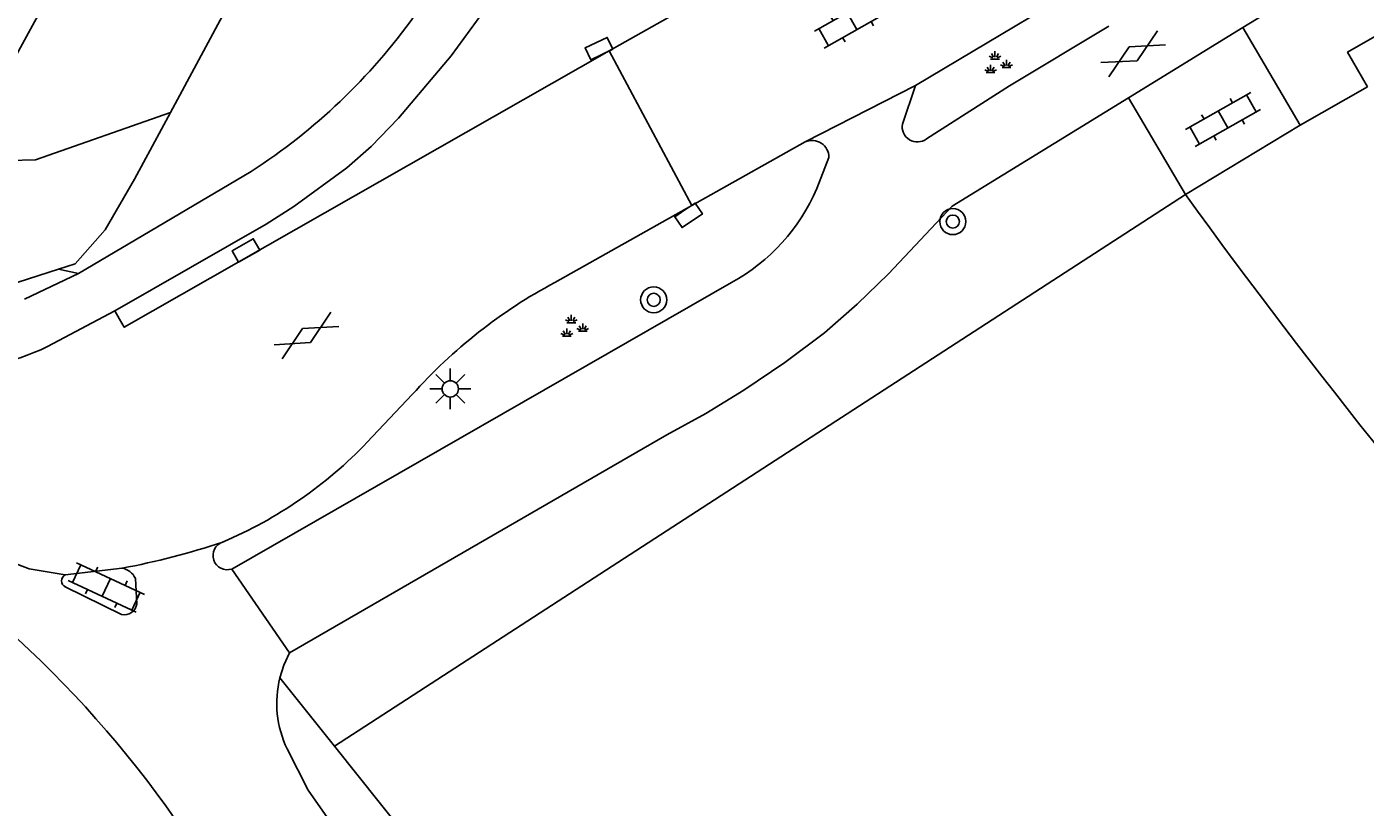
# Model space of a CAD drawing. Extents: x 135999 to 138000, y 396000 to 398501.
# Drawn here: x 136224.02 to 136265.06, y 397695.97 to 397719.9 of the extents above; entities that cross this region are included whole.
import ezdxf

# ---------------------------------------------------------------- set-up
doc = ezdxf.new("R2010")
doc.units = 0
for name, color, linetype in [('gg-knt-BGT kruinlijn', 7, 'Continuous'), ('gg-knt-bronhoudergrens', 7, 'Continuous'), ('gg-knt-verharding', 7, 'Continuous'), ('gg-knt-verharding nz', 7, 'Continuous'), ('gg-kntw-bovenkant insteek waterloop', 7, 'Continuous'), ('gt-grn-groengrens', 7, 'Continuous'), ('gt-grn-weggrens', 7, 'Continuous'), ('gt-symb-boom', 7, 'Continuous'), ('gt-symb-gesloten verharding', 7, 'Continuous'), ('gt-symb-groenvak', 7, 'Continuous'), ('gt-symb-klinker verharding', 7, 'Continuous'), ('gt-symb-kolk', 7, 'Continuous'), ('gt-symb-lichtmast', 7, 'Continuous'), ('gx-grn-maaiveld', 7, 'Continuous')]:
    doc.layers.add(name, color=color, linetype=linetype)

# ---------------------------------------------------------------- blocks, each defined once
blk = doc.blocks.new('gt0-KOLK')
at = {"layer": 'gt-symb-kolk'}
blk.add_lwpolyline([(0, 0), (0.375, 0), (0.375, 0.4), (-0.375, 0.4), (-0.375, 0), (0, 0)], dxfattribs=at)
blk = doc.blocks.new('gt0-GESVH1')
at = {"layer": 'gt-symb-gesloten verharding'}
for p, q in [((-0.992, -0.261), (0.008, 0.239)), ((0.008, -0.261), (-0.992, 0.239)), ((0.008, 0.239), (1.008, -0.261)), ((1.008, 0.239), (0.008, -0.261))]:
    blk.add_line(p, q, dxfattribs=at)
blk = doc.blocks.new('gt0-GRVAK')
at = {"layer": 'gt-symb-groenvak'}
for p, q in [((-0.11, 0.189), (-0.228, 0.24)), ((-0.182, 0.153), (0.088, 0.153)), ((-0.091, 0.211), (-0.156, 0.322)), ((-0.047, 0.214), (-0.047, 0.393)), ((-0.004, 0.211), (0.061, 0.322)), ((0.015, 0.189), (0.133, 0.24)), ((0.262, -0.052), (0.197, 0.059)), ((0.305, -0.049), (0.305, 0.13)), ((0.349, -0.052), (0.414, 0.059)), ((-0.245, -0.228), (-0.363, -0.177)), ((-0.318, -0.264), (-0.047, -0.264)), ((-0.226, -0.206), (-0.291, -0.095)), ((-0.183, -0.203), (-0.183, -0.024)), ((-0.139, -0.206), (-0.074, -0.095)), ((-0.12, -0.228), (-0.002, -0.177)), ((0.243, -0.074), (0.125, -0.023)), ((0.17, -0.11), (0.441, -0.11)), ((0.368, -0.074), (0.486, -0.023))]:
    blk.add_line(p, q, dxfattribs=at)
blk = doc.blocks.new('gt0-BOOM')
at = {"layer": 'gt-symb-boom'}
for radius in [0.4, 0.2]:
    blk.add_circle((0, 0), radius, dxfattribs=at)
blk = doc.blocks.new('gt0-KL1')
at = {"layer": 'gt-symb-klinker verharding'}
for p, q in [((-0.5, 0.3), (-0.5, 0.45)), ((0.5, 0.3), (0.5, 0.45)), ((-1.15, 0.3), (1.15, 0.3)), ((-1, -0.3), (-1, 0.3)), ((0, -0.3), (0, 0.3)), ((1, -0.3), (1, 0.3)), ((-1.15, -0.3), (1.15, -0.3)), ((-0.5, -0.45), (-0.5, -0.3)), ((0.5, -0.45), (0.5, -0.3))]:
    blk.add_line(p, q, dxfattribs=at)
blk = doc.blocks.new('gt0-LMAST')
at = {"layer": 'gt-symb-lichtmast'}
for p, q in [((-0.182, 0.173), (-0.447, 0.438)), ((-0.005, 0.246), (-0.005, 0.621)), ((0.172, 0.173), (0.437, 0.438)), ((-0.255, -0.004), (-0.63, -0.004)), ((-0.182, -0.181), (-0.447, -0.446)), ((-0.005, -0.254), (-0.005, -0.629)), ((0.437, -0.446), (0.172, -0.181)), ((0.245, -0.004), (0.62, -0.004))]:
    blk.add_line(p, q, dxfattribs=at)
blk.add_circle((-0.005, -0.004), 0.25, dxfattribs=at)

msp = doc.modelspace()

# ---------------------------------------------------------------- linework, layer by layer
at = {"layer": 'gg-knt-BGT kruinlijn'}
msp.add_line((136222.774, 397717.353), (136227.349, 397725.681), dxfattribs=at)
at = {"layer": 'gg-knt-bronhoudergrens'}
msp.add_arc((136433.601, 397841.161), 215.112, 215.9889, 226.77279, dxfattribs=at)
at = {"layer": 'gg-knt-verharding'}
for p, q in [((136247.377, 397722.266), (136241.876, 397719.159)), ((136261.312, 397719.876), (136264.989, 397722.135)), ((136251.276, 397718.1), (136255.663, 397720.713)), ((136257.807, 397717.723), (136261.312, 397719.876)), ((136263.069, 397716.882), (136261.312, 397719.876)), ((136244.41, 397714.423), (136241.876, 397719.159)), ((136247.893, 397716.367), (136251.276, 397718.1)), ((136250.871, 397716.917), (136251.276, 397718.1)), ((136257.807, 397717.723), (136259.547, 397714.755)), ((136259.547, 397714.755), (136263.069, 397716.882)), ((136244.41, 397714.423), (136247.893, 397716.367)), ((136248.25, 397714.944), (136248.613, 397715.892)), ((136225.608, 397712.329), (136230.904, 397715.465)), ((136244.41, 397714.423), (136240.209, 397712.057)), ((136223.949, 397711.548), (136225.608, 397712.329)), ((136245.632, 397712.058), (136230.306, 397703.273)), ((136226.862, 397710.938), (136226.714, 397711.19)), ((136235.84, 397708.62), (136234.461, 397707.161)), ((136226.939, 397703.299), (136225.2, 397703.091)), ((136225.201, 397702.728), (136226.923, 397701.881)), ((136227.395, 397702.208), (136227.348, 397702.985))]:
    msp.add_line(p, q, dxfattribs=at)
for points in [[(136226.714, 397711.19), (136231.355, 397713.849), (136232.213, 397714.384), (136233.829, 397715.572), (136234.576, 397716.228), (136235.42, 397717.093), (136237.038, 397719.013), (136238.388, 397720.875)], [(136257.2, 397719.922), (136254.152, 397718.092), (136251.614, 397716.461)], [(136241.876, 397719.159), (136227.01, 397710.685), (136226.862, 397710.938)], [(136232.076, 397700.698), (136243.651, 397707.39), (136244.847, 397708.045), (136246.011, 397708.756), (136247.269, 397709.602), (136248.481, 397710.513), (136249.484, 397711.393), (136250.44, 397712.323), (136252.401, 397714.402), (136257.807, 397717.723)], [(136231.781, 397699.94), (136231.905, 397700.328), (136232.076, 397700.698)], [(136233.458, 397695.332), (136232.645, 397696.49), (136232.005, 397697.758)]]:
    msp.add_lwpolyline(points, dxfattribs=at)
for centre, radius, start, end in [((136220.804, 397731.063), 18.583, 302.9241, 324.3285), ((136251.333, 397716.837), 0.469, 170.1759, 306.7469), ((136248.103, 397715.902), 0.51, 358.8375, 114.335), ((136242.726, 397717.325), 6.016, 298.8906, 336.6847), ((136247.698, 397698.042), 15.891, 118.1179, 138.2649), ((136224.863, 397716.323), 13.269, 292.897, 316.3292), ((136200.718, 397676.11), 33.996, 30.0488, 56.4368), ((136230.168, 397703.687), 0.437, 109.0375, 288.3719), ((136225.291, 397702.91), 0.203, 116.5734, 243.7423), ((136226.853, 397702.764), 0.542, 24.0593, 80.9119), ((136227.013, 397702.256), 0.385, 256.5586, 352.8696), ((136234.913, 397699.159), 3.228, 165.9971, 205.7255)]:
    msp.add_arc(centre, radius, start, end, dxfattribs=at)
at = {"layer": 'gg-knt-verharding nz'}
msp.add_line((136224.654, 397710.094), (136226.714, 397711.19), dxfattribs=at)
msp.add_lwpolyline([(136220.598, 397705.285), (136222.42, 397704.088), (136223.265, 397703.6), (136224.091, 397703.279), (136225.2, 397703.091)], dxfattribs=at)
for centre, radius, start, end in [((136221.851, 397715.752), 6.314, 263.4665, 296.3489), ((136222.874, 397725.315), 22.388, 280.4617, 288.6304)]:
    msp.add_arc(centre, radius, start, end, dxfattribs=at)
at = {"layer": 'gg-kntw-bovenkant insteek waterloop'}
msp.add_lwpolyline([(136265.138, 397718.059), (136264.521, 397719.125), (136266.429, 397720.211), (136275.379, 397725.125), (136291.531, 397734.507), (136304.429, 397741.917), (136325.071, 397753.574), (136333.541, 397758.609), (136342.471, 397763.784), (136355.028, 397770.854), (136358.093, 397772.837)], dxfattribs=at)
at = {"layer": 'gt-grn-groengrens'}
for p, q in [((136265.138, 397718.059), (136263.069, 397716.882)), ((136233.459, 397697.837), (136259.547, 397714.755)), ((136233.459, 397697.837), (136231.781, 397699.94))]:
    msp.add_line(p, q, dxfattribs=at)
msp.add_lwpolyline([(136259.989, 397655.26), (136246.683, 397678.725), (136239.7, 397690.013), (136233.459, 397697.837)], dxfattribs=at)
at = {"layer": 'gt-grn-weggrens'}
msp.add_line((136230.306, 397703.273), (136232.076, 397700.698), dxfattribs=at)
at = {"layer": 'gx-grn-maaiveld'}
msp.add_line((136224.987, 397712.465), (136225.608, 397712.329), dxfattribs=at)
for points in [[(136309.486, 397881.652), (136300.661, 397862.465), (136295.163, 397849.484), (136287.233, 397835.602), (136232.043, 397724.004), (136228.423, 397717.269)], [(136228.423, 397717.269), (136224.287, 397715.818), (136221.045, 397715.736)], [(136228.423, 397717.269), (136227.327, 397715.23), (136226.42, 397713.668), (136225.507, 397712.632), (136224.987, 397712.465)], [(136224.987, 397712.465), (136222.511, 397711.668), (136221.096, 397711.448), (136219.709, 397711.724), (136219.064, 397711.981)]]:
    msp.add_lwpolyline(points, dxfattribs=at)

# ---------------------------------------------------------------- block references
at = {"layer": 'gt-symb-boom'}
for p in [(136252.417, 397713.925), (136243.244, 397711.526)]:
    msp.add_blockref('gt0-BOOM', p, dxfattribs=at)
at = {"layer": 'gt-symb-gesloten verharding'}
for p, rotation in [((136257.96, 397719.064), -150.7171714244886), ((136232.582, 397710.436), 29.74488129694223)]:
    msp.add_blockref('gt0-GESVH1', p, dxfattribs=dict(at, rotation=rotation))
at = {"layer": 'gt-symb-groenvak'}
for p in [(136253.757, 397718.756), (136240.763, 397710.673)]:
    msp.add_blockref('gt0-GRVAK', p, dxfattribs=at)
at = {"layer": 'gt-symb-klinker verharding'}
for p, rotation in [((136249.326, 397720.073), -150.51109218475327), ((136260.704, 397717.059), 29.588607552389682), ((136226.458, 397702.709), 155.04884837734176)]:
    msp.add_blockref('gt0-KL1', p, dxfattribs=dict(at, rotation=rotation))
at = {"layer": 'gt-symb-kolk'}
for p, rotation in [((136241.652, 397719.052), 25.53973281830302), ((136244.201, 397714.282), -146.0079602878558), ((136230.838, 397712.864), 29.794617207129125)]:
    msp.add_blockref('gt0-KOLK', p, dxfattribs=dict(at, rotation=rotation))
at = {"layer": 'gt-symb-lichtmast'}
msp.add_blockref('gt0-LMAST', (136237.012, 397708.801), dxfattribs=at)

doc.saveas('drawing.dxf')
